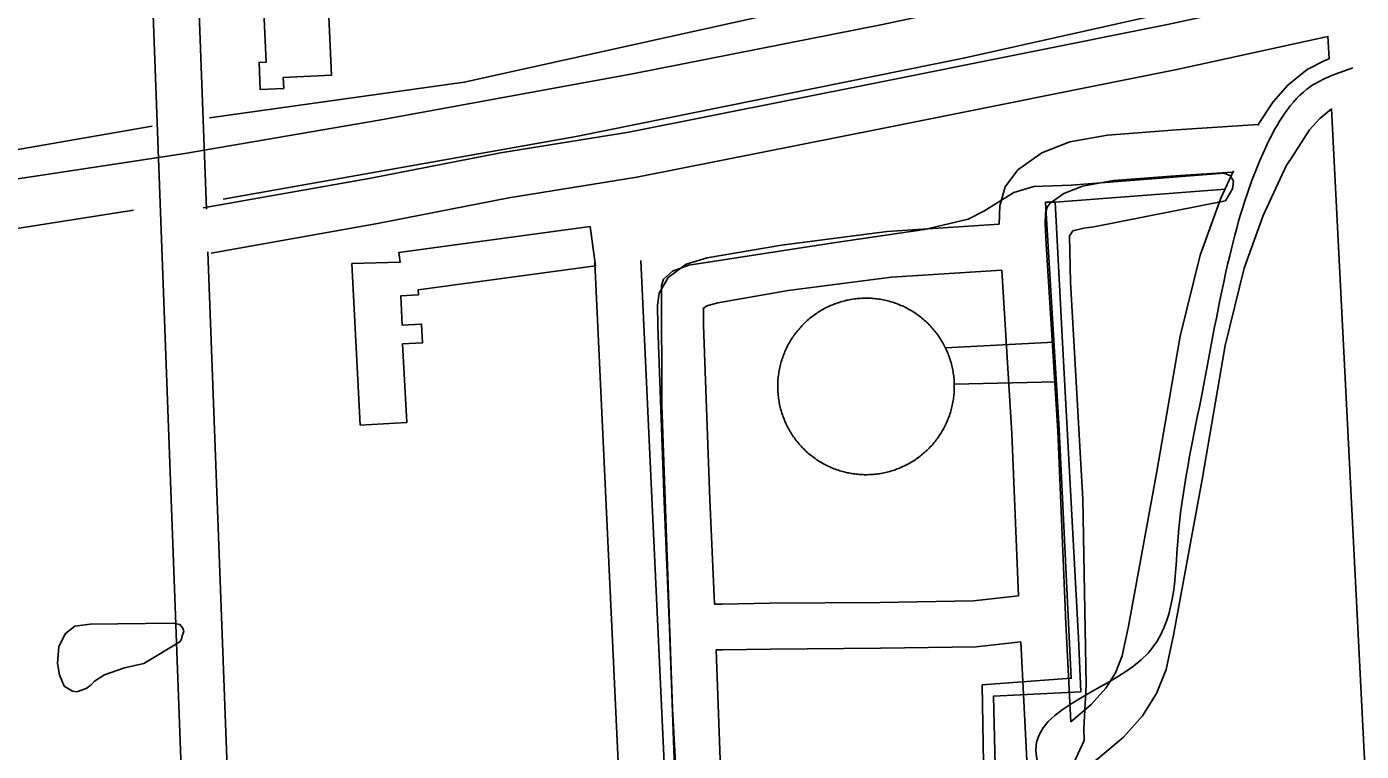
# Model space of a CAD drawing. Extents: x 3651524 to 3689615, y 505651 to 531377.
# Drawn here: x 3669026 to 3669899, y 511536 to 512010 of the extents above; entities that cross this region are included whole.
import ezdxf

# ---------------------------------------------------------------- set-up
doc = ezdxf.new("R2010")
doc.units = 0
for name, color, linetype in [('V-BLDG-OTLN', 7, 'Continuous'), ('V-DOMW-TANK', 7, 'Continuous'), ('V-RAIL-TRAK', 7, 'Continuous'), ('V-ROAD-CNTR', 7, 'Continuous'), ('V-SITE-OTLN', 7, 'Continuous'), ('V-SITE-VEGE', 7, 'Continuous'), ('V-TOPO-SHOR', 7, 'Continuous'), ('V-UTIL-LINE', 7, 'Continuous')]:
    doc.layers.add(name, color=color, linetype=linetype)

msp = doc.modelspace()

# ---------------------------------------------------------------- linework, layer by layer
at = {"layer": 'V-BLDG-OTLN'}
for points in [[(3669221.547, 512054.797), (3669225.142, 511978.286), (3669193.557, 511976.801), (3669193.893, 511969.65), (3669178.601, 511968.931), (3669177.767, 511986.64), (3669182.492, 511986.861), (3669180.034, 512039.151), (3669162.305, 512038.317), (3669162.43, 512035.646), (3669145.839, 512034.866), (3669142.822, 512099.114), (3669212.764, 512102.401), (3669215.016, 512054.49)], [(3669238.425, 511855.168), (3669270.019, 511855.957), (3669269.147, 511862.336), (3669394.19, 511879.347), (3669397.692, 511853.616), (3669281.802, 511837.849), (3669281.941, 511834.539), (3669270.404, 511833.961), (3669271.334, 511814.839), (3669284.087, 511815.48), (3669284.65, 511803.178), (3669271.654, 511802.496), (3669274.351, 511751.056), (3669243.967, 511749.463)]]:
    msp.add_lwpolyline(points, close=True, dxfattribs=at)
at = {"layer": 'V-DOMW-TANK'}
for points in [[(3669538.588, 511819.773), (3669539.381, 511820.398), (3669540.181, 511821.006), (3669540.994, 511821.602), (3669541.818, 511822.183), (3669542.651, 511822.749), (3669543.493, 511823.302), (3669544.347, 511823.838), (3669545.209, 511824.36), (3669546.08, 511824.868), (3669546.958, 511825.36), (3669547.849, 511825.837), (3669548.744, 511826.298), (3669549.647, 511826.742), (3669550.559, 511827.172), (3669551.476, 511827.584), (3669552.404, 511827.981), (3669553.334, 511828.362), (3669554.276, 511828.727), (3669555.22, 511829.075), (3669556.172, 511829.407), (3669557.129, 511829.722), (3669558.091, 511830.021), (3669559.062, 511830.302), (3669560.031, 511830.566), (3669561.008, 511830.814), (3669561.988, 511831.045), (3669562.974, 511831.258), (3669563.963, 511831.455), (3669564.954, 511831.633), (3669565.947, 511831.795), (3669566.947, 511831.938), (3669567.948, 511832.065), (3669568.948, 511832.174), (3669569.951, 511832.266), (3669570.957, 511832.339), (3669571.962, 511832.397), (3669572.968, 511832.436), (3669573.975, 511832.456), (3669574.983, 511832.462), (3669575.991, 511832.446), (3669576.998, 511832.415), (3669578.006, 511832.366), (3669579.011, 511832.298), (3669580.015, 511832.214), (3669581.016, 511832.114), (3669582.018, 511831.995), (3669583.015, 511831.858), (3669584.013, 511831.705), (3669585.006, 511831.533), (3669585.995, 511831.344), (3669586.98, 511831.139), (3669587.963, 511830.916), (3669588.942, 511830.676), (3669589.917, 511830.418), (3669590.886, 511830.144), (3669591.85, 511829.853), (3669592.811, 511829.546), (3669593.765, 511829.222), (3669594.711, 511828.88), (3669595.654, 511828.522), (3669596.589, 511828.149), (3669597.519, 511827.758), (3669598.441, 511827.353), (3669599.356, 511826.931), (3669600.264, 511826.492), (3669601.163, 511826.038), (3669602.054, 511825.569), (3669602.938, 511825.083), (3669603.813, 511824.582), (3669604.677, 511824.068), (3669605.535, 511823.535), (3669606.381, 511822.99), (3669607.219, 511822.429), (3669608.046, 511821.856), (3669608.863, 511821.266), (3669609.67, 511820.662), (3669610.467, 511820.045), (3669611.253, 511819.414), (3669612.027, 511818.769), (3669612.789, 511818.112), (3669613.541, 511817.44), (3669614.28, 511816.756), (3669615.009, 511816.058), (3669615.724, 511815.349), (3669616.426, 511814.626), (3669617.117, 511813.891), (3669617.792, 511813.146), (3669618.458, 511812.388), (3669619.107, 511811.618), (3669619.744, 511810.837), (3669620.369, 511810.045), (3669620.977, 511809.244), (3669621.573, 511808.431), (3669622.155, 511807.608), (3669622.72, 511806.774), (3669623.273, 511805.93), (3669623.809, 511805.078), (3669624.332, 511804.216), (3669624.84, 511803.346), (3669625.331, 511802.467)], [(3669536.604, 511731.342), (3669535.854, 511732.014), (3669535.113, 511732.698), (3669534.388, 511733.394), (3669533.673, 511734.105), (3669532.97, 511734.826), (3669532.28, 511735.561), (3669531.602, 511736.309), (3669530.941, 511737.066), (3669530.288, 511737.837), (3669529.651, 511738.617), (3669529.028, 511739.407), (3669528.418, 511740.21), (3669527.824, 511741.023), (3669527.24, 511741.846), (3669526.677, 511742.68), (3669526.124, 511743.524), (3669525.585, 511744.376), (3669525.063, 511745.238), (3669524.559, 511746.108), (3669524.066, 511746.987), (3669523.588, 511747.876), (3669523.128, 511748.771), (3669522.683, 511749.676), (3669522.253, 511750.587), (3669521.84, 511751.505), (3669521.442, 511752.433), (3669521.061, 511753.364), (3669520.697, 511754.304), (3669520.349, 511755.249), (3669520.017, 511756.201), (3669519.701, 511757.157), (3669519.404, 511758.12), (3669519.122, 511759.089), (3669518.858, 511760.061), (3669518.61, 511761.038), (3669518.38, 511762.017), (3669518.167, 511763.002), (3669517.971, 511763.994), (3669517.793, 511764.983), (3669517.631, 511765.978), (3669517.488, 511766.975), (3669517.361, 511767.975), (3669517.254, 511768.976), (3669517.16, 511769.98), (3669517.086, 511770.985), (3669517.029, 511771.991), (3669516.99, 511772.997), (3669516.969, 511774.004), (3669516.965, 511775.012), (3669516.98, 511776.019), (3669517.01, 511777.027), (3669517.059, 511778.035), (3669517.125, 511779.04), (3669517.209, 511780.044), (3669517.313, 511781.045), (3669517.432, 511782.047), (3669517.567, 511783.044), (3669517.721, 511784.041), (3669517.891, 511785.033), (3669518.079, 511786.024), (3669518.286, 511787.009), (3669518.509, 511787.992), (3669518.749, 511788.971), (3669519.007, 511789.946), (3669519.282, 511790.915), (3669519.57, 511791.879), (3669519.88, 511792.84), (3669520.203, 511793.794), (3669520.545, 511794.742), (3669520.902, 511795.684), (3669521.276, 511796.618), (3669521.667, 511797.548), (3669522.073, 511798.47), (3669522.495, 511799.385), (3669522.933, 511800.292), (3669523.388, 511801.191), (3669523.857, 511802.082), (3669524.342, 511802.969), (3669524.842, 511803.841), (3669525.358, 511804.706), (3669525.888, 511805.564), (3669526.435, 511806.41), (3669526.994, 511807.247), (3669527.572, 511808.075), (3669528.16, 511808.892), (3669528.764, 511809.699), (3669529.38, 511810.495), (3669530.011, 511811.282), (3669530.656, 511812.056), (3669531.314, 511812.818), (3669531.985, 511813.569), (3669532.667, 511814.309), (3669533.368, 511815.038), (3669534.076, 511815.753), (3669534.799, 511816.455), (3669535.53, 511817.145), (3669536.28, 511817.821), (3669537.038, 511818.487), (3669537.808, 511819.136), (3669538.588, 511819.773)], [(3669625.331, 511802.467), (3669625.808, 511801.578), (3669626.269, 511800.683), (3669626.713, 511799.778), (3669627.144, 511798.867), (3669627.555, 511797.947), (3669627.953, 511797.022), (3669628.336, 511796.09), (3669628.698, 511795.15), (3669629.046, 511794.204), (3669629.376, 511793.253), (3669629.693, 511792.295), (3669629.992, 511791.332), (3669630.271, 511790.366), (3669630.537, 511789.393), (3669630.785, 511788.414), (3669631.016, 511787.435), (3669631.229, 511786.45), (3669631.424, 511785.465), (3669631.604, 511784.472), (3669631.766, 511783.476), (3669631.909, 511782.479), (3669632.036, 511781.479), (3669632.145, 511780.478), (3669632.237, 511779.474), (3669632.311, 511778.469), (3669632.366, 511777.463), (3669632.405, 511776.456), (3669632.427, 511775.448), (3669632.432, 511774.44), (3669632.417, 511773.433), (3669632.386, 511772.427), (3669632.337, 511771.42), (3669632.272, 511770.414), (3669632.186, 511769.411), (3669632.085, 511768.407), (3669631.967, 511767.408), (3669631.829, 511766.406), (3669631.676, 511765.413), (3669631.504, 511764.42), (3669631.317, 511763.43), (3669631.111, 511762.443), (3669630.887, 511761.462), (3669630.648, 511760.483), (3669630.39, 511759.508), (3669630.115, 511758.54), (3669629.826, 511757.573), (3669629.517, 511756.615), (3669629.194, 511755.66), (3669628.852, 511754.712), (3669628.493, 511753.77), (3669628.12, 511752.834), (3669627.729, 511751.906), (3669627.324, 511750.985), (3669626.904, 511750.069), (3669626.464, 511749.162), (3669626.009, 511748.263), (3669625.54, 511747.37), (3669625.055, 511746.489), (3669624.553, 511745.613), (3669624.037, 511744.746), (3669623.506, 511743.89), (3669622.962, 511743.043), (3669622.4, 511742.207), (3669621.827, 511741.377), (3669621.235, 511740.56), (3669620.633, 511739.753), (3669620.017, 511738.957), (3669619.386, 511738.172), (3669618.741, 511737.398), (3669618.083, 511736.634), (3669617.411, 511735.883), (3669616.725, 511735.143), (3669616.029, 511734.416), (3669615.318, 511733.702), (3669614.598, 511732.999), (3669613.862, 511732.309), (3669613.117, 511731.631), (3669612.359, 511730.968), (3669611.589, 511730.316), (3669610.809, 511729.679), (3669610.016, 511729.057), (3669609.215, 511728.444), (3669608.402, 511727.853), (3669607.577, 511727.271), (3669606.745, 511726.704), (3669605.902, 511726.153), (3669605.05, 511725.612), (3669604.188, 511725.092), (3669603.317, 511724.586), (3669602.439, 511724.094), (3669601.55, 511723.617), (3669600.653, 511723.156), (3669599.75, 511722.712), (3669598.838, 511722.282), (3669597.919, 511721.868), (3669596.991, 511721.471), (3669596.061, 511721.09), (3669595.121, 511720.725), (3669594.175, 511720.377), (3669593.225, 511720.046)], [(3669593.225, 511720.046), (3669592.266, 511719.732), (3669591.304, 511719.433), (3669590.337, 511719.151), (3669589.364, 511718.886), (3669588.387, 511718.641), (3669587.406, 511718.409), (3669586.421, 511718.196), (3669585.434, 511718), (3669584.443, 511717.821), (3669583.447, 511717.66), (3669582.45, 511717.516), (3669581.451, 511717.389), (3669580.449, 511717.281), (3669579.446, 511717.189), (3669578.44, 511717.113), (3669577.435, 511717.057), (3669576.427, 511717.019), (3669575.419, 511716.998), (3669574.412, 511716.994), (3669573.406, 511717.008), (3669572.398, 511717.039), (3669571.391, 511717.088), (3669570.385, 511717.154), (3669569.382, 511717.238), (3669568.378, 511717.34), (3669567.379, 511717.459), (3669566.379, 511717.596), (3669565.384, 511717.75), (3669564.391, 511717.918), (3669563.402, 511718.108), (3669562.414, 511718.315), (3669561.431, 511718.538), (3669560.455, 511718.778), (3669559.48, 511719.036), (3669558.509, 511719.308), (3669557.544, 511719.599), (3669556.584, 511719.908), (3669555.629, 511720.232), (3669554.683, 511720.572), (3669553.741, 511720.93), (3669552.805, 511721.305), (3669551.878, 511721.694), (3669550.954, 511722.102), (3669550.04, 511722.524), (3669549.133, 511722.962), (3669548.234, 511723.417), (3669547.339, 511723.886), (3669546.459, 511724.371), (3669545.584, 511724.871), (3669544.716, 511725.387), (3669543.862, 511725.917), (3669543.014, 511726.464), (3669542.178, 511727.023), (3669541.349, 511727.599), (3669540.532, 511728.188), (3669539.725, 511728.79), (3669538.928, 511729.409), (3669538.144, 511730.04), (3669537.369, 511730.685), (3669536.604, 511731.342)]]:
    msp.add_lwpolyline(points, dxfattribs=at)
at = {"layer": 'V-RAIL-TRAK'}
for points in [[(3669727.252, 512041.78), (3669585.358, 512011.472), (3669421.885, 511979.165), (3669256.265, 511948.799), (3669129.133, 511927.084)], [(3669129.133, 511927.084), (3668945.033, 511899.198), (3668753.934, 511871.1), (3668571.772, 511844.969), (3668526.477, 511838.047)]]:
    msp.add_lwpolyline(points, dxfattribs=at)
at = {"layer": 'V-ROAD-CNTR'}
for p, q in [((3669708.589, 511555.321), (3669705.075, 511623.959)), ((3669680.053, 511525.974), (3669675.868, 511607.7))]:
    msp.add_line(p, q, dxfattribs=at)
for points in [[(3669087.842, 512580.656), (3669106.786, 512064.884), (3669130.64, 511425.45), (3669138.197, 511209.333)], [(3669117.822, 512581.758), (3669136.766, 512065.994), (3669143.303, 511890.759)], [(3669141.206, 511891.437), (3669249.696, 511910.699), (3669335.743, 511927.588), (3669419.512, 511941.113), (3669579.349, 511972.797), (3669771.82, 512011.443), (3669875.217, 512033.987)], [(3669146.45, 511861.899), (3669255.208, 511881.209), (3669341.025, 511898.052), (3669424.822, 511911.581), (3669585.219, 511943.377), (3669777.968, 511982.079), (3669876.755, 512003.618)], [(3669877.499, 511988.92), (3669876.741, 512003.88)], [(3669877.499, 511988.92), (3669874.647, 511987.928), (3669863.126, 511982.008), (3669850.625, 511971.814), (3669840.887, 511960.865), (3669830.748, 511945.325)], [(3669879.147, 511956.362), (3669871.445, 511950.082), (3669864.791, 511942.599), (3669852.17, 511923.257), (3669849.623, 511919.357), (3669834.391, 511886.447), (3669821.869, 511851.98), (3669809.597, 511801.584), (3669794.437, 511713.93), (3669775.846, 511611.987), (3669770.886, 511589.61), (3669764.686, 511573.876), (3669755.492, 511559.314), (3669743.058, 511545.252), (3669726.6, 511531.256), (3669710.344, 511519.359)], [(3669916.558, 511217.476), (3669879.147, 511956.362)], [(3669661.712, 511880.764), (3669662.171, 511892.798), (3669665.733, 511905.376), (3669673.874, 511916.395), (3669689.6, 511927.438), (3669707.906, 511934.768), (3669732.643, 511939.133), (3669777.698, 511942.638), (3669831.162, 511945.96)], [(3669692.52, 511867.633), (3669691.743, 511880.998), (3669692.013, 511888.072), (3669693.109, 511891.944), (3669695.106, 511894.647), (3669703.988, 511900.884), (3669716.176, 511905.764), (3669736.421, 511909.337), (3669779.792, 511912.71), (3669814.487, 511914.866)], [(3669814.924, 511915.811), (3669806.629, 511897.889), (3669793.111, 511860.676), (3669780.209, 511807.696), (3669764.899, 511719.178), (3669746.434, 511617.927), (3669742.108, 511598.41), (3669737.81, 511587.502), (3669731.416, 511577.374), (3669721.998, 511566.724), (3669708.589, 511555.321)], [(3669661.712, 511880.764), (3669588.456, 511876.001), (3669519.408, 511867.118), (3669470.872, 511858.77), (3669457.002, 511854.621), (3669445.22, 511846.067), (3669439.521, 511835.826), (3669438.411, 511827.893), (3669438.445, 511814.052), (3669442.659, 511699.492), (3669446.196, 511616.69)], [(3669144.346, 511862.794), (3669160.62, 511426.534), (3669168.179, 511210.381)], [(3669705.082, 511623.825), (3669705.031, 511625.025), (3669700.073, 511745.456), (3669692.516, 511867.688)], [(3669418.265, 511407.836), (3669397.358, 511855.59)], [(3669457.365, 511213.67), (3669427.326, 511856.99)], [(3669663.502, 511850.817), (3669591.346, 511846.125), (3669523.866, 511837.444), (3669477.738, 511829.51), (3669470.494, 511827.343), (3669468.21, 511825.685), (3669468.457, 511826.128), (3669468.417, 511825.841), (3669468.443, 511814.64), (3669472.635, 511700.684), (3669475.552, 511632.392)], [(3669674.482, 511637.735), (3669670.111, 511743.914), (3669663.502, 511850.817)], [(3669674.482, 511637.735), (3669644.877, 511634.384), (3669583.835, 511633.458), (3669511.832, 511632.884), (3669480.554, 511632.414), (3669475.552, 511632.392)], [(3669446.192, 511616.792), (3669450.819, 511487.89), (3669454.007, 511387.75)], [(3669675.868, 511607.7), (3669646.795, 511604.41), (3669584.183, 511603.46), (3669512.178, 511602.886), (3669480.844, 511602.414), (3669476.728, 511602.397)], [(3669476.728, 511602.397), (3669480.801, 511488.906), (3669483.519, 511403.53)]]:
    msp.add_lwpolyline(points, dxfattribs=at)
msp.add_spline([(3669893.03, 511983.09), (3669865.443, 511970.884), (3669836.172, 511931.324), (3669812.502, 511860.203), (3669793.773, 511766.93), (3669778.762, 511676.048), (3669759.102, 511600.364), (3669685.704, 511537.024), (3669691.435, 511513.224), (3669691.623, 511426.99), (3669686.701, 511377.214), (3669672.301, 511322.693)], degree=3, dxfattribs=at)
at = {"layer": 'V-SITE-OTLN'}
for p, q in [((3669684.49, 511905.523), (3669708.734, 511906.362)), ((3669708.734, 511906.362), (3669808.914, 511914.261)), ((3669808.914, 511914.261), (3669813.036, 511912.508)), ((3669813.036, 511912.508), (3669815.007, 511908.984)), ((3669815.007, 511908.984), (3669814.237, 511903.882)), ((3669651.783, 511889.36), (3669671.362, 511901.566)), ((3669671.362, 511901.566), (3669684.49, 511905.523)), ((3669814.237, 511903.882), (3669809.743, 511896.225)), ((3669641.406, 511884.039), (3669651.783, 511889.36)), ((3669809.743, 511896.225), (3669723.705, 511879.144)), ((3669612.99, 511877.299), (3669641.406, 511884.039)), ((3669553.401, 511868.718), (3669612.99, 511877.299)), ((3669709.985, 511876.56), (3669707.64, 511873.222)), ((3669707.64, 511873.222), (3669708.5, 511843.026)), ((3669717.041, 511878.344), (3669709.985, 511876.56)), ((3669723.705, 511879.144), (3669717.041, 511878.344)), ((3669458.728, 511853.968), (3669553.401, 511868.718)), ((3669448.15, 511850.216), (3669458.728, 511853.968)), ((3669440.919, 511840.785), (3669442.281, 511844.908)), ((3669442.281, 511844.908), (3669448.15, 511850.216)), ((3669441.116, 511762.744), (3669440.919, 511840.785)), ((3669708.5, 511843.026), (3669716.506, 511701.079)), ((3669448.089, 511564.127), (3669441.116, 511762.744)), ((3669716.506, 511701.079), (3669718.579, 511579.512)), ((3669718.579, 511579.512), (3669717.084, 511550.684)), ((3669451.231, 511509.2), (3669448.089, 511564.127)), ((3669717.084, 511550.684), (3669717.299, 511543.037)), ((3669717.299, 511543.037), (3669710.405, 511528.089))]:
    msp.add_line(p, q, dxfattribs=at)
at = {"layer": 'V-SITE-VEGE'}
msp.add_lwpolyline([(3669126.004, 511607.67), (3669102.38, 511593.489), (3669089.836, 511590.581), (3669076.643, 511586.104), (3669070.249, 511581.904), (3669067.771, 511579.282), (3669064.64, 511577.183), (3669058.631, 511574.947), (3669055.754, 511575.332), (3669050.255, 511578.715), (3669047.23, 511586.16), (3669045.903, 511593.608), (3669046.921, 511604.594), (3669051.213, 511613.232), (3669057.216, 511617.824), (3669067.407, 511619.288), (3669121.662, 511619.816), (3669125.977, 511619.042), (3669127.946, 511616.562), (3669128.474, 511614.473), (3669127.567, 511611.596), (3669127.049, 511609.372)], close=True, dxfattribs=at)
at = {"layer": 'V-TOPO-SHOR'}
msp.add_line((3669107.814, 511945.051), (3668947.732, 511916.973), dxfattribs=at)
for points in [[(3669145.286, 511950.446), (3669311.856, 511973.83), (3669530.769, 512022.074), (3669710.841, 512060.603), (3669843.695, 512096.615), (3669865.787, 512102.604)], [(3669154.367, 511897.288), (3669385.068, 511938.196), (3669638.451, 511989.343), (3669857.972, 512038.643)], [(3668549.298, 511806.885), (3668776.689, 511839.956), (3669095.657, 511890.093)]]:
    msp.add_lwpolyline(points, dxfattribs=at)
at = {"layer": 'V-UTIL-LINE'}
for p, q in [((3669809.856, 511903.649), (3669698.473, 511895.297)), ((3669697.531, 511803.778), (3669626.662, 511799.883)), ((3669699.092, 511777.674), (3669632.411, 511776.271))]:
    msp.add_line(p, q, dxfattribs=at)
msp.add_lwpolyline([(3669650.622, 511579.483), (3669708.937, 511583.815), (3669700.939, 511746.741), (3669692.065, 511895.283), (3669698.473, 511895.297), (3669703.151, 511803.375), (3669713.708, 511610.113), (3669715.234, 511575.07), (3669658.095, 511572.18), (3669660.723, 511463.249), (3669664.878, 511319.537), (3669657.294, 511319.125), (3669652.905, 511451.459), (3669650.622, 511579.483)], dxfattribs=at)

doc.saveas('drawing.dxf')
